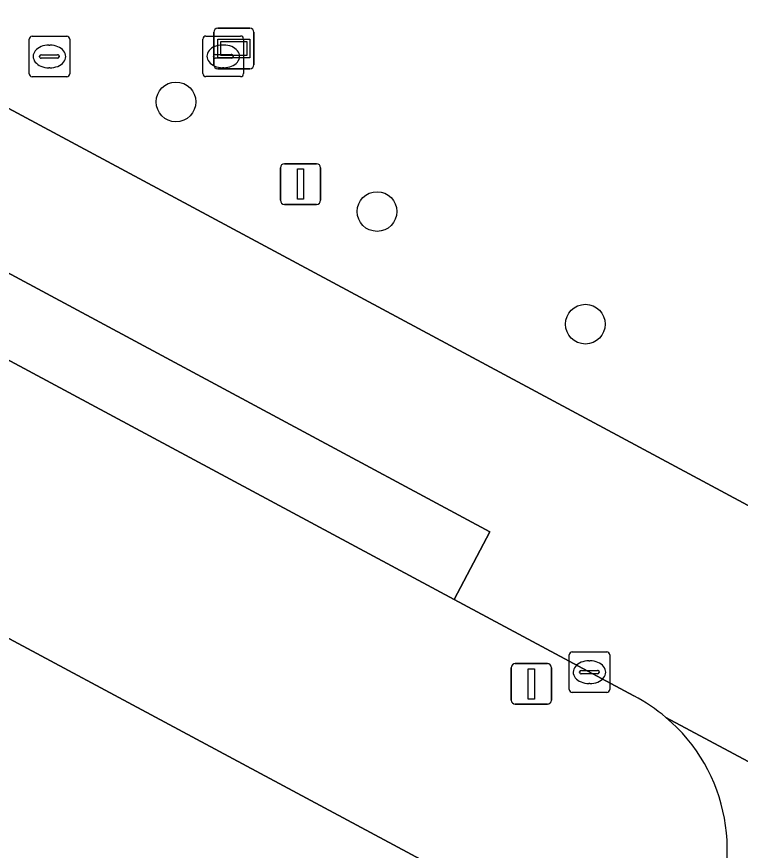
# Model space of a CAD drawing. Extents: x 159489 to 160304, y 383825 to 384531.
# Drawn here: x 159768.87 to 159786.7, y 384172.94 to 384193.49 of the extents above; entities that cross this region are included whole.
import ezdxf

# ---------------------------------------------------------------- set-up
doc = ezdxf.new("R2010")
doc.units = 0
for name, color, linetype in [('IMGEO_Boom', 7, 'Continuous'), ('IMGEO_Brandkraan', 7, 'Continuous'), ('IMGEO_Groenvoorziening', 7, 'Continuous'), ('IMGEO_Kolk', 7, 'Continuous'), ('IMGEO_Lichtmast', 7, 'Continuous'), ('IMGEO_Pand', 7, 'Continuous'), ('IMGEO_Parkeervlak_gesloten', 7, 'Continuous'), ('IMGEO_Rijbaan_lokaal_gesloten', 7, 'Continuous'), ('IMGEO_Rioolput', 7, 'Continuous'), ('IMGEO_Verklikker', 7, 'Continuous'), ('IMGEO_Voetpad_open', 7, 'Continuous')]:
    doc.layers.add(name, color=color, linetype=linetype)

msp = doc.modelspace()

# ---------------------------------------------------------------- linework, layer by layer
at = {"layer": 'IMGEO_Boom'}
for centre in [(159772.794, 384191.393), (159777.747, 384188.69), (159782.88, 384185.914)]:
    msp.add_circle(centre, 0.489, dxfattribs=at)
at = {"layer": 'IMGEO_Brandkraan'}
for p, q in [((159773.458, 384192.09), (159773.458, 384192.942)), ((159773.533, 384193.016), (159774.385, 384193.016)), ((159774.459, 384192.942), (159774.459, 384192.09)), ((159773.946, 384192.796), (159773.971, 384192.796)), ((159773.717, 384192.51), (159773.717, 384192.522)), ((159774.155, 384192.473), (159773.757, 384192.473)), ((159773.76, 384192.559), (159774.158, 384192.559)), ((159774.201, 384192.522), (159774.201, 384192.51)), ((159773.969, 384192.236), (159773.944, 384192.236)), ((159774.385, 384192.016), (159773.533, 384192.016))]:
    msp.add_line(p, q, dxfattribs=at)
for points in [[(159773.458, 384192.09), (159773.458, 384192.942)], [(159773.533, 384193.016), (159774.385, 384193.016)], [(159774.459, 384192.942), (159774.459, 384192.09)], [(159774.385, 384192.016), (159773.533, 384192.016)]]:
    msp.add_lwpolyline(points, dxfattribs=at)
for centre, radius, start, end in [((159773.535, 384192.94), 0.0765, 91.552, 178.448), ((159773.535, 384192.94), 0.0765, 91.552, 178.448), ((159774.383, 384192.94), 0.0765, 1.552, 88.448), ((159774.383, 384192.94), 0.0765, 1.552, 88.448), ((159773.757, 384192.519), 0.0403, 85.8775, 175.7526), ((159773.754, 384192.509), 0.0366, 178.938, 274.7102), ((159774.158, 384192.516), 0.043, 264.8664, 352.4533), ((159774.162, 384192.521), 0.0386, 1.7309, 96.639), ((159773.535, 384192.092), 0.0765, 181.552, 268.448), ((159773.535, 384192.092), 0.0765, 181.552, 268.448), ((159774.383, 384192.092), 0.0765, 271.552, 358.448), ((159774.383, 384192.092), 0.0765, 271.552, 358.448)]:
    msp.add_arc(centre, radius, start, end, dxfattribs=at)
for centre, major_axis, ratio, start_param, end_param in [((159773.945, 384192.516), (-0.387, 0.002), 0.722429, 4.712389, 7.853982), ((159773.97, 384192.516), (-0.39, 0.002), 0.717154, 1.570796, 4.712389)]:
    msp.add_ellipse(centre, major_axis=major_axis, ratio=ratio, start_param=start_param, end_param=end_param, dxfattribs=at)
at = {"layer": 'IMGEO_Groenvoorziening'}
msp.add_lwpolyline([(159769.966, 384216.295), (159764.813, 384206.538), (159759.321, 384196.257), (159855.536, 384144.567), (159864.468, 384143.379), (159873.563, 384160.232)], dxfattribs=at)
at = {"layer": 'IMGEO_Kolk'}
for p, q in [((159782.481, 384176.909), (159782.481, 384177.761)), ((159782.556, 384177.835), (159783.408, 384177.835)), ((159783.482, 384177.761), (159783.482, 384176.909)), ((159782.969, 384177.615), (159782.994, 384177.615)), ((159782.74, 384177.329), (159782.74, 384177.341)), ((159783.178, 384177.292), (159782.78, 384177.292)), ((159782.783, 384177.378), (159783.181, 384177.378)), ((159783.224, 384177.341), (159783.224, 384177.329)), ((159782.992, 384177.055), (159782.967, 384177.055)), ((159783.408, 384176.835), (159782.556, 384176.835))]:
    msp.add_line(p, q, dxfattribs=at)
for points in [[(159782.481, 384176.909), (159782.481, 384177.761)], [(159782.556, 384177.835), (159783.408, 384177.835)], [(159783.482, 384177.761), (159783.482, 384176.909)], [(159783.408, 384176.835), (159782.556, 384176.835)]]:
    msp.add_lwpolyline(points, dxfattribs=at)
for centre, radius, start, end in [((159782.558, 384177.759), 0.0765, 91.552, 178.448), ((159782.558, 384177.759), 0.0765, 91.552, 178.448), ((159783.406, 384177.759), 0.0765, 1.552, 88.448), ((159783.406, 384177.759), 0.0765, 1.552, 88.448), ((159782.78, 384177.338), 0.0403, 85.8775, 175.7526), ((159782.777, 384177.328), 0.0366, 178.938, 274.7102), ((159783.181, 384177.335), 0.043, 264.8664, 352.4533), ((159783.185, 384177.34), 0.0386, 1.7309, 96.639), ((159782.558, 384176.911), 0.0765, 181.552, 268.448), ((159782.558, 384176.911), 0.0765, 181.552, 268.448), ((159783.406, 384176.911), 0.0765, 271.552, 358.448), ((159783.406, 384176.911), 0.0765, 271.552, 358.448)]:
    msp.add_arc(centre, radius, start, end, dxfattribs=at)
for centre, major_axis, ratio, start_param, end_param in [((159782.968, 384177.335), (-0.387, 0.002), 0.722429, 4.712389, 7.853982), ((159782.993, 384177.335), (-0.39, 0.002), 0.717154, 1.570796, 4.712389)]:
    msp.add_ellipse(centre, major_axis=major_axis, ratio=ratio, start_param=start_param, end_param=end_param, dxfattribs=at)
at = {"layer": 'IMGEO_Lichtmast'}
for p, q in [((159775.366, 384188.968), (159775.366, 384189.768)), ((159775.366, 384189.768), (159775.366, 384188.968)), ((159775.466, 384189.868), (159776.256, 384189.868)), ((159776.256, 384189.868), (159775.466, 384189.868)), ((159776.356, 384189.768), (159776.356, 384188.968)), ((159776.356, 384188.968), (159776.356, 384189.768)), ((159776.256, 384188.868), (159775.466, 384188.868)), ((159775.466, 384188.868), (159776.256, 384188.868)), ((159781.054, 384176.646), (159781.054, 384177.446)), ((159781.054, 384177.446), (159781.054, 384176.646)), ((159781.154, 384177.546), (159781.944, 384177.546)), ((159781.944, 384177.546), (159781.154, 384177.546)), ((159782.044, 384177.446), (159782.044, 384176.646)), ((159782.044, 384176.646), (159782.044, 384177.446)), ((159781.944, 384176.546), (159781.154, 384176.546)), ((159781.154, 384176.546), (159781.944, 384176.546))]:
    msp.add_line(p, q, dxfattribs=at)
for points in [[(159775.786, 384189.743), (159775.936, 384189.743), (159775.936, 384188.993), (159775.786, 384188.993), (159775.786, 384189.743)], [(159781.474, 384177.421), (159781.624, 384177.421), (159781.624, 384176.671), (159781.474, 384176.671), (159781.474, 384177.421)]]:
    msp.add_lwpolyline(points, dxfattribs=at)
for centre, start, end in [((159775.466, 384189.768), 90, 180), ((159775.466, 384189.768), 90, 180), ((159776.256, 384189.768), 0, 90), ((159776.256, 384189.768), 360, 90), ((159775.466, 384188.968), 180, 270), ((159775.466, 384188.968), 180, 270), ((159776.256, 384188.968), 270, 0), ((159776.256, 384188.968), 270, 0), ((159781.154, 384177.446), 90, 180), ((159781.154, 384177.446), 90, 180), ((159781.944, 384177.446), 0, 90), ((159781.944, 384177.446), 360, 90), ((159781.154, 384176.646), 180, 270), ((159781.154, 384176.646), 180, 270), ((159781.944, 384176.646), 270, 0), ((159781.944, 384176.646), 270, 0)]:
    msp.add_arc(centre, 0.1, start, end, dxfattribs=at)
at = {"layer": 'IMGEO_Pand'}
msp.add_lwpolyline([(159781.081, 384171.509), (159760.006, 384182.817), (159759.86, 384182.554), (159751.335, 384187.138), (159749.801, 384186.691), (159741.891, 384171.976), (159753.455, 384165.727), (159747.85, 384155.324), (159750.036, 384154.135), (159742.655, 384140.419), (159759.218, 384131.522), (159770.883, 384152.856), (159769.847, 384153.424), (159771.281, 384156.067), (159772.985, 384156.701)], close=True, dxfattribs=at)
at = {"layer": 'IMGEO_Parkeervlak_gesloten'}
msp.add_lwpolyline([(159716.588, 384213.02), (159779.651, 384179.125), (159780.53, 384180.797), (159717.497, 384214.699)], close=True, dxfattribs=at)
at = {"layer": 'IMGEO_Rijbaan_lokaal_gesloten'}
for points in [[(159759.321, 384196.257), (159757.536, 384197.201), (159751.393, 384200.54), (159714.889, 384220.13), (159702.031, 384227.047), (159687.782, 384234.713), (159686.109, 384231.571), (159701.722, 384223.162), (159700.79, 384221.512), (159716.588, 384213.02), (159717.497, 384214.699), (159780.53, 384180.797), (159779.651, 384179.125), (159784.074, 384176.748)], [(159857.656, 384131.382), (159862.941, 384140.583), (159862.337, 384140.91), (159861.705, 384141.252), (159855.536, 384144.567), (159759.321, 384196.257)], [(159797.318, 384169.564), (159784.863, 384176.221)], [(159784.863, 384176.221), (159797.318, 384169.564)]]:
    msp.add_lwpolyline(points, dxfattribs=at)
for centre, radius, start, end in [((159782.141, 384172.999), 4.218, 49.8018, 62.7176), ((159782.119, 384172.964), 4.259, 330.9388, 49.8924)]:
    msp.add_arc(centre, radius, start, end, dxfattribs=at)
at = {"layer": 'IMGEO_Rioolput'}
for p, q in [((159769.175, 384192.087), (159769.175, 384192.939)), ((159769.25, 384193.013), (159770.102, 384193.013)), ((159770.176, 384192.939), (159770.176, 384192.087)), ((159769.663, 384192.793), (159769.688, 384192.793)), ((159769.434, 384192.507), (159769.434, 384192.519)), ((159769.872, 384192.47), (159769.474, 384192.47)), ((159769.477, 384192.556), (159769.875, 384192.556)), ((159769.918, 384192.519), (159769.918, 384192.507)), ((159769.686, 384192.233), (159769.661, 384192.233)), ((159770.102, 384192.013), (159769.25, 384192.013))]:
    msp.add_line(p, q, dxfattribs=at)
for points in [[(159769.175, 384192.087), (159769.175, 384192.939)], [(159769.25, 384193.013), (159770.102, 384193.013)], [(159770.176, 384192.939), (159770.176, 384192.087)], [(159770.102, 384192.013), (159769.25, 384192.013)]]:
    msp.add_lwpolyline(points, dxfattribs=at)
for centre, radius, start, end in [((159769.252, 384192.937), 0.0765, 91.552, 178.448), ((159769.252, 384192.937), 0.0765, 91.552, 178.448), ((159770.1, 384192.937), 0.0765, 1.552, 88.448), ((159770.1, 384192.937), 0.0765, 1.552, 88.448), ((159769.474, 384192.516), 0.0403, 85.8775, 175.7526), ((159769.471, 384192.506), 0.0366, 178.938, 274.7102), ((159769.875, 384192.513), 0.043, 264.8664, 352.4533), ((159769.879, 384192.518), 0.0386, 1.7309, 96.639), ((159769.252, 384192.089), 0.0765, 181.552, 268.448), ((159769.252, 384192.089), 0.0765, 181.552, 268.448), ((159770.1, 384192.089), 0.0765, 271.552, 358.448), ((159770.1, 384192.089), 0.0765, 271.552, 358.448)]:
    msp.add_arc(centre, radius, start, end, dxfattribs=at)
for centre, major_axis, ratio, start_param, end_param in [((159769.662, 384192.513), (-0.387, 0.002), 0.722429, 4.712389, 7.853982), ((159769.687, 384192.513), (-0.39, 0.002), 0.717154, 1.570796, 4.712389)]:
    msp.add_ellipse(centre, major_axis=major_axis, ratio=ratio, start_param=start_param, end_param=end_param, dxfattribs=at)
at = {"layer": 'IMGEO_Verklikker'}
for p, q in [((159773.724, 384192.31), (159773.724, 384193.11)), ((159773.724, 384193.11), (159773.724, 384192.31)), ((159773.824, 384193.21), (159774.614, 384193.21)), ((159774.614, 384193.21), (159773.824, 384193.21)), ((159774.714, 384193.11), (159774.714, 384192.31)), ((159774.714, 384192.31), (159774.714, 384193.11)), ((159774.614, 384192.21), (159773.824, 384192.21)), ((159773.824, 384192.21), (159774.614, 384192.21))]:
    msp.add_line(p, q, dxfattribs=at)
for points in [[(159773.825, 384192.942), (159774.613, 384192.942), (159774.613, 384192.478), (159773.825, 384192.478), (159773.825, 384192.942)], [(159773.89, 384192.877), (159773.89, 384192.543), (159774.548, 384192.543), (159774.548, 384192.877), (159773.89, 384192.877)]]:
    msp.add_lwpolyline(points, dxfattribs=at)
for centre, start, end in [((159773.824, 384193.11), 90, 180), ((159773.824, 384193.11), 90, 180), ((159774.614, 384193.11), 0, 90), ((159774.614, 384193.11), 360, 90), ((159773.824, 384192.31), 180, 270), ((159773.824, 384192.31), 180, 270), ((159774.614, 384192.31), 270, 0), ((159774.614, 384192.31), 270, 0)]:
    msp.add_arc(centre, 0.1, start, end, dxfattribs=at)
at = {"layer": 'IMGEO_Voetpad_open'}
for points in [[(159784.074, 384176.748), (159779.651, 384179.125), (159716.588, 384213.02)], [(159760.006, 384182.817), (159781.081, 384171.509), (159785.06, 384169.44), (159785.842, 384170.895)]]:
    msp.add_lwpolyline(points, dxfattribs=at)
for centre, radius, start, end in [((159782.141, 384172.999), 4.218, 49.8018, 62.7176), ((159782.119, 384172.964), 4.259, 330.9388, 49.8924)]:
    msp.add_arc(centre, radius, start, end, dxfattribs=at)

doc.saveas('drawing.dxf')
